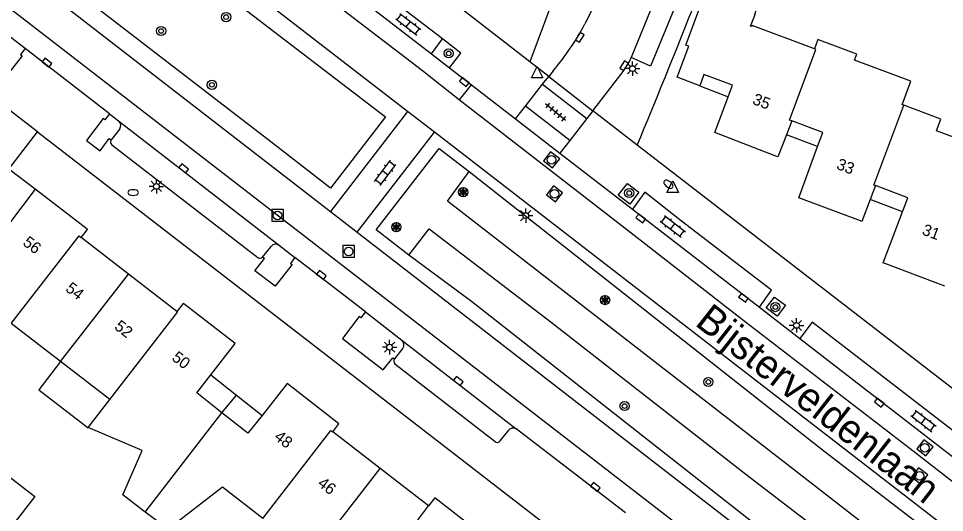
# Model space of a CAD drawing. Extents: x 128000 to 131008, y 398996 to 402500.
# Drawn here: x 128350.2 to 128430.5, y 400057.4 to 400100.2 of the extents above; entities that cross this region are included whole.
import ezdxf

# ---------------------------------------------------------------- set-up
doc = ezdxf.new("R2010")
doc.units = 0
for name, color, linetype in [('gg-afsc-erfafscheiding', 7, 'Continuous'), ('gg-anno-huisnummerreeks BGT', 7, 'Continuous'), ('gg-anno-openbare ruimte label', 7, 'Continuous'), ('gg-bbg-gedigitaliseerde bebouwing', 7, 'Continuous'), ('gg-bbg-gedigitaliseerde bijgebouw', 7, 'Continuous'), ('gg-bbg-hoofdgebouw', 7, 'Continuous'), ('gg-bbg-luifel en loopbrug', 7, 'Continuous'), ('gg-bbg-onder overbouw', 7, 'Continuous'), ('gg-bbg-pand overbouw', 7, 'Continuous'), ('gg-bbg-tussenscheiding', 7, 'Continuous'), ('gg-knt-verharding', 7, 'Continuous'), ('gg-knt-verharding nz', 7, 'Continuous'), ('gt-grn-groengrens', 7, 'Continuous'), ('gt-grn-groengrens NZ', 7, 'Continuous'), ('gt-grn-weggrens', 7, 'Continuous'), ('gt-symb-boom', 7, 'Continuous'), ('gt-symb-brandkraan', 7, 'Continuous'), ('gt-symb-klinker verharding', 7, 'Continuous'), ('gt-symb-kolk', 7, 'Continuous'), ('gt-symb-lichtmast', 7, 'Continuous'), ('gt-symb-rioolschacht', 7, 'Continuous'), ('gt-symb-solitaire heester', 7, 'Continuous'), ('gt-symb-tegel verharding', 7, 'Continuous'), ('gt-symb-waterafsluiter', 7, 'Continuous')]:
    doc.layers.add(name, color=color, linetype=linetype)

# ---------------------------------------------------------------- blocks, each defined once
blk = doc.blocks.new('gt0-KOLK')
at = {"layer": 'gt-symb-kolk'}
blk.add_lwpolyline([(0, 0), (0.375, 0), (0.375, 0.4), (-0.375, 0.4), (-0.375, 0), (0, 0)], dxfattribs=at)
blk = doc.blocks.new('gt0-WAFSL')
at = {"layer": 'gt-symb-waterafsluiter'}
for p, q in [((-0.5, -0.333), (0, 0.667)), ((0, 0.667), (0.5, -0.333)), ((0.5, -0.333), (-0.5, -0.333))]:
    blk.add_line(p, q, dxfattribs=at)
blk = doc.blocks.new('gt0-LMAST')
at = {"layer": 'gt-symb-lichtmast'}
for p, q in [((-0.182, 0.173), (-0.447, 0.438)), ((-0.005, 0.246), (-0.005, 0.621)), ((0.172, 0.173), (0.437, 0.438)), ((-0.255, -0.004), (-0.63, -0.004)), ((-0.182, -0.181), (-0.447, -0.446)), ((-0.005, -0.254), (-0.005, -0.629)), ((0.437, -0.446), (0.172, -0.181)), ((0.245, -0.004), (0.62, -0.004))]:
    blk.add_line(p, q, dxfattribs=at)
blk.add_circle((-0.005, -0.004), 0.25, dxfattribs=at)
blk = doc.blocks.new('gt0-BOOM')
at = {"layer": 'gt-symb-boom'}
for radius in [0.4, 0.2]:
    blk.add_circle((0, 0), radius, dxfattribs=at)
blk = doc.blocks.new('gt0-KL1')
at = {"layer": 'gt-symb-klinker verharding'}
for p, q in [((-1.15, 0.3), (1.15, 0.3)), ((-1, -0.3), (-1, 0.3)), ((-0.5, 0.3), (-0.5, 0.45)), ((0, -0.3), (0, 0.3)), ((0.5, 0.3), (0.5, 0.45)), ((1, -0.3), (1, 0.3)), ((-1.15, -0.3), (1.15, -0.3)), ((-0.5, -0.45), (-0.5, -0.3)), ((0.5, -0.45), (0.5, -0.3))]:
    blk.add_line(p, q, dxfattribs=at)
blk = doc.blocks.new('gt0-TEG1')
at = {"layer": 'gt-symb-tegel verharding'}
for p, q in [((-1.125, 0), (1.125, 0)), ((-0.9, -0.25), (-0.9, 0.25)), ((-0.45, -0.25), (-0.45, 0.25)), ((0, -0.25), (0, 0.25)), ((0.45, -0.25), (0.45, 0.25)), ((0.9, -0.25), (0.9, 0.25))]:
    blk.add_line(p, q, dxfattribs=at)
blk = doc.blocks.new('gt0-RS')
at = {"layer": 'gt-symb-rioolschacht'}
blk.add_lwpolyline([(-0.5, -0.5), (0.5, -0.5), (0.5, 0.5), (-0.5, 0.5)], close=True, dxfattribs=at)
blk.add_circle((0, 0), 0.375, dxfattribs=at)
blk = doc.blocks.new('gt0-SH')
at = {"layer": 'gt-symb-solitaire heester'}
blk.add_circle((0, 0), 0.4, dxfattribs=at)
for centre, start, end in [((-0.346, 0.2), 270, 30), ((-0.346, -0.2), 330, 90), ((0, 0.4), 210, 330), ((0.346, 0.2), 150, 270), ((0.346, -0.2), 90, 210), ((0, -0.4), 30, 150)]:
    blk.add_arc(centre, 0.4, start, end, dxfattribs=at)
blk = doc.blocks.new('gt0-BR')
at = {"layer": 'gt-symb-brandkraan'}
for centre, radius, start, end in [((-0.244, 0), 0.206, 107.56694, 252.43307), ((0.599, -2.664), 3, 106.89205, 107.56694), ((0, -0.691), 0.938, 73.10799, 106.89205), ((-0.599, -2.664), 3, 72.43309, 73.10799), ((0.244, 0), 0.206, 287.56695, 72.43309), ((0.599, 2.664), 3, 252.43307, 253.10797), ((0, 0.691), 0.938, 253.10797, 286.89206), ((-0.599, 2.664), 3, 286.89206, 287.56695)]:
    blk.add_arc(centre, radius, start, end, dxfattribs=at)

msp = doc.modelspace()

# ---------------------------------------------------------------- linework, layer by layer
at = {"layer": 'gg-afsc-erfafscheiding'}
msp.add_line((128349.315, 400087.17), (128351.796, 400090.393), dxfattribs=at)
at = {"layer": 'gg-bbg-gedigitaliseerde bebouwing'}
for p, q in [((128430.15, 400091.5), (128426.924, 400092.703)), ((128353.807, 400070.467), (128349.528, 400073.76)), ((128358.085, 400067.173), (128353.807, 400070.467)), ((128356.202, 400064.727), (128358.085, 400067.173)), ((128360.879, 400062.742), (128356.202, 400064.727))]:
    msp.add_line(p, q, dxfattribs=at)
for points in [[(128419.171, 400097.597), (128413.781, 400099.629), (128413.746, 400099.536), (128413.64, 400099.565), (128413.968, 400100.435), (128415.198, 400105.088), (128414.449, 400105.37), (128415.82, 400109)], [(128419.619, 400098.359), (128419.479, 400098.412), (128419.171, 400097.597)], [(128426.924, 400092.703), (128426.784, 400092.755), (128427.544, 400094.791), (128422.654, 400096.614), (128422.85, 400097.14), (128419.619, 400098.359)], [(128434.207, 400087.045), (128434.787, 400088.609), (128429.773, 400090.501), (128430.15, 400091.5)], [(128361.14, 400057.394), (128359.212, 400058.887), (128360.879, 400062.742)], [(128371.336, 400056.847), (128367.83, 400059.556), (128363.143, 400055.912), (128361.14, 400057.394)]]:
    msp.add_lwpolyline(points, dxfattribs=at)
at = {"layer": 'gg-bbg-gedigitaliseerde bijgebouw'}
msp.add_lwpolyline([(128347.3, 400062.052), (128351.57, 400058.748), (128349.67, 400056.292)], dxfattribs=at)
at = {"layer": 'gg-bbg-hoofdgebouw'}
for p, q in [((128417.208, 400091.347), (128416.747, 400090.149)), ((128424.464, 400085.731), (128424.01, 400084.519)), ((128355.96, 400082.077), (128351.61, 400085.411)), ((128359.677, 400078.056), (128355.6, 400081.231)), ((128363.87, 400074.791), (128359.677, 400078.056)), ((128381.51, 400061.177), (128377.4, 400064.361)), ((128385.7, 400057.931), (128381.51, 400061.177))]:
    msp.add_line(p, q, dxfattribs=at)
for points in [[(128409.229, 400094.401), (128407.277, 400095.136), (128408.295, 400097.829), (128408.012, 400097.935), (128409.243, 400101.196), (128409.511, 400101.113), (128412.915, 400110.097), (128415.82, 400109)], [(128411.694, 400093.43), (128412.076, 400094.447), (128409.591, 400095.376), (128409.229, 400094.401)], [(128415.831, 400088.288), (128410.528, 400090.33), (128411.694, 400093.43)], [(128419.457, 400089.127), (128419.903, 400090.348), (128417.208, 400091.347)], [(128416.747, 400090.149), (128416.004, 400088.221), (128415.831, 400088.288)], [(128423.169, 400082.66), (128417.826, 400084.664), (128419.457, 400089.127)], [(128426.819, 400083.46), (128427.278, 400084.676), (128424.464, 400085.731)], [(128351.61, 400085.411), (128348.26, 400081.051), (128345.96, 400082.811)], [(128424.01, 400084.519), (128423.295, 400082.613), (128423.169, 400082.66)], [(128430.482, 400077), (128425.142, 400079.015), (128426.819, 400083.46)], [(128355.6, 400081.231), (128356.15, 400081.931), (128355.96, 400082.077)], [(128364.495, 400075.461), (128364.43, 400075.511), (128363.87, 400074.791)], [(128366.835, 400069.313), (128368.94, 400072.031), (128364.495, 400075.461)], [(128377.778, 400065.177), (128373.46, 400068.541), (128371.276, 400065.789)], [(128377.4, 400064.361), (128377.94, 400065.051), (128377.778, 400065.177)], [(128388.592, 400052.302), (128390.75, 400055.131), (128386.26, 400058.641), (128385.7, 400057.931)]]:
    msp.add_lwpolyline(points, dxfattribs=at)
at = {"layer": 'gg-bbg-luifel en loopbrug'}
for p, q in [((128409.229, 400094.401), (128411.694, 400093.43)), ((128419.457, 400089.127), (128416.747, 400090.149)), ((128351.61, 400085.411), (128349.315, 400087.17)), ((128426.819, 400083.46), (128424.01, 400084.519))]:
    msp.add_line(p, q, dxfattribs=at)
msp.add_lwpolyline([(128353.807, 400070.467), (128351.91, 400068.003), (128356.188, 400064.709), (128356.202, 400064.727)], dxfattribs=at)
at = {"layer": 'gg-bbg-onder overbouw'}
for points in [[(128367.798, 400066.003), (128365.61, 400067.731), (128366.835, 400069.313)], [(128371.276, 400065.789), (128370.04, 400064.231), (128367.798, 400066.003)]]:
    msp.add_lwpolyline(points, dxfattribs=at)
at = {"layer": 'gg-bbg-pand overbouw'}
for p, q in [((128366.835, 400069.313), (128369.056, 400067.551)), ((128367.798, 400066.003), (128369.056, 400067.551)), ((128369.056, 400067.551), (128371.276, 400065.789))]:
    msp.add_line(p, q, dxfattribs=at)
at = {"layer": 'gg-bbg-tussenscheiding'}
for p, q in [((128353.807, 400070.467), (128359.677, 400078.056)), ((128361.14, 400057.394), (128367.798, 400066.003)), ((128375.609, 400053.547), (128381.51, 400061.177)), ((128379.881, 400050.246), (128385.7, 400057.931))]:
    msp.add_line(p, q, dxfattribs=at)
for points in [[(128417.208, 400091.347), (128417.009, 400091.421), (128419.312, 400097.544), (128419.171, 400097.597)], [(128424.464, 400085.731), (128424.335, 400085.779), (128426.924, 400092.703)], [(128349.528, 400073.76), (128355.416, 400081.374), (128355.6, 400081.231)], [(128358.085, 400067.173), (128363.937, 400074.739), (128363.87, 400074.791)], [(128371.336, 400056.847), (128377.242, 400064.484), (128377.4, 400064.361)]]:
    msp.add_lwpolyline(points, dxfattribs=at)
at = {"layer": 'gg-knt-verharding'}
for p, q in [((128392.301, 400098.182), (128351.085, 400130.174)), ((128400.936, 400113.823), (128394.504, 400096.472)), ((128339.331, 400112.827), (128377.214, 400083.479)), ((128383.877, 400092.177), (128366.732, 400105.425)), ((128380.687, 400101.263), (128385.966, 400097.181)), ((128350.72, 400097.629), (128349.12, 400098.869)), ((128385.966, 400097.181), (128386.927, 400098.463)), ((128388.521, 400097.238), (128386.927, 400098.463)), ((128394.504, 400096.472), (128392.301, 400098.182)), ((128358.04, 400091.959), (128350.72, 400097.629)), ((128385.966, 400097.181), (128387.536, 400095.966)), ((128387.536, 400095.966), (128388.521, 400097.238)), ((128387.536, 400095.966), (128389.438, 400094.494)), ((128396.517, 400095.687), (128396.131, 400095.214)), ((128394.116, 400092.628), (128395.601, 400094.534)), ((128395.601, 400094.534), (128399.437, 400091.546)), ((128396.131, 400095.214), (128399.967, 400092.226)), ((128389.438, 400094.494), (128393.263, 400091.533)), ((128351.796, 400090.393), (128348.341, 400093.064)), ((128383.877, 400092.177), (128377.214, 400083.479)), ((128386.228, 400090.359), (128383.877, 400092.177)), ((128397.952, 400089.64), (128394.116, 400092.628)), ((128358.04, 400091.959), (128358.837, 400091.342)), ((128358.837, 400091.342), (128372.774, 400080.542)), ((128393.263, 400091.533), (128397.108, 400088.557)), ((128399.437, 400091.546), (128397.952, 400089.64)), ((128358.926, 400090.656), (128358.19, 400089.695)), ((128351.796, 400090.393), (128373.354, 400073.73)), ((128379.513, 400081.698), (128386.228, 400090.359)), ((128457.55, 400035.211), (128386.228, 400090.359)), ((128358.244, 400089.285), (128370.912, 400079.498)), ((128458.319, 400047.136), (128403.807, 400089.236)), ((128397.108, 400088.557), (128403.4, 400083.686)), ((128377.214, 400083.479), (128379.513, 400081.698)), ((128403.4, 400083.686), (128414.403, 400075.174)), ((128371.324, 400079.527), (128372.068, 400080.456)), ((128372.774, 400080.542), (128374.13, 400079.494)), ((128380.233, 400074.77), (128374.13, 400079.494)), ((128380.233, 400074.77), (128383.402, 400072.314)), ((128414.403, 400075.174), (128417.921, 400072.45)), ((128373.354, 400073.73), (128417.395, 400039.688)), ((128383.402, 400072.314), (128393.303, 400064.611)), ((128417.921, 400072.45), (128436.652, 400057.955)), ((128383.474, 400071.618), (128382.755, 400070.681)), ((128382.799, 400070.262), (128391.48, 400063.516)), ((128391.915, 400063.563), (128392.664, 400064.51)), ((128402.797, 400057.318), (128393.303, 400064.611))]:
    msp.add_line(p, q, dxfattribs=at)
for points in [[(128409.84, 400113.318), (128411.482, 400112.673), (128409.462, 400107.343), (128407.205, 400101.571), (128404.971, 400096.1), (128403.298, 400096.861)], [(128386.927, 400098.463), (128381.653, 400102.517), (128380.687, 400101.263)], [(128399.879, 400101.04), (128399.741, 400100.677), (128399.28, 400099.765)], [(128350.72, 400097.629), (128350.325, 400097.12), (128350.475, 400097.005), (128349.001, 400095.108), (128347.003, 400096.63), (128347.837, 400097.708), (128347.682, 400097.828)], [(128399.967, 400092.226), (128402.599, 400095.646), (128403.148, 400096.494), (128403.298, 400096.861)], [(128358.04, 400091.959), (128357.639, 400091.442), (128357.503, 400091.548), (128356.041, 400089.643), (128357.23, 400088.748), (128358.029, 400089.816), (128358.19, 400089.695)], [(128402.954, 400085.921), (128403.936, 400085.158), (128403.181, 400084.131), (128402.169, 400084.902), (128402.954, 400085.921)], [(128414.403, 400075.174), (128415.451, 400076.67), (128407.663, 400082.649), (128404.462, 400085.17), (128403.4, 400083.686)], [(128379.513, 400081.698), (128424.862, 400046.565), (128450.802, 400026.533)], [(128374.13, 400079.494), (128373.735, 400078.984), (128373.883, 400078.878), (128372.402, 400076.99), (128370.635, 400078.322), (128371.476, 400079.41), (128371.324, 400079.527)], [(128415.942, 400074.402), (128414.992, 400075.123), (128415.703, 400076.057), (128416.666, 400075.344), (128415.942, 400074.402)], [(128380.233, 400074.77), (128379.837, 400074.26), (128379.689, 400074.375), (128378.237, 400072.454), (128381.766, 400069.735), (128382.61, 400070.796), (128382.755, 400070.681)], [(128436.652, 400057.955), (128437.781, 400059.371), (128418.995, 400073.892), (128417.921, 400072.45)]]:
    msp.add_lwpolyline(points, dxfattribs=at)
for centre, radius, start, end in [((127768.343, 400353.942), 688.392, 337.385545, 339.50407), ((128378.954, 400110.562), 23.016, 319.73784, 332.02389), ((128358.533, 400090.954), 0.493, 322.85037, 51.93389), ((128358.43, 400089.518), 0.298, 143.53642, 231.46976), ((128372.466, 400080.128), 0.516, 53.37044, 140.51987), ((128371.103, 400079.725), 0.296, 229.8584, 318.19423), ((128383.083, 400071.929), 0.5, 321.47237, 50.33991), ((128382.986, 400070.493), 0.298, 140.96828, 231.02126), ((128393.037, 400064.224), 0.47, 55.45519, 142.50848), ((128391.676, 400063.734), 0.293, 227.96789, 324.36543)]:
    msp.add_arc(centre, radius, start, end, dxfattribs=at)
at = {"layer": 'gg-knt-verharding nz'}
for points in [[(128409.84, 400113.318), (128405.232, 400101.597), (128403.298, 400096.861)], [(128337.442, 400110.384), (128422.962, 400044.228), (128456.799, 400018.129), (128491.696, 399991.167)], [(128368.86, 400108.26), (128385.18, 400095.723), (128388.409, 400093.169)], [(128388.409, 400093.169), (128402.239, 400082.442), (128413.192, 400073.906), (128427.492, 400062.897), (128435.39, 400056.75), (128444.885, 400049.417), (128457.456, 400039.661), (128470.122, 400029.899), (128492.319, 400012.742), (128504.927, 400003.039), (128530.203, 399983.519)]]:
    msp.add_lwpolyline(points, dxfattribs=at)
at = {"layer": 'gt-grn-groengrens'}
msp.add_line((128387.352, 400084.396), (128389.234, 400086.944), dxfattribs=at)
for points in [[(128389.234, 400086.944), (128399.831, 400078.587), (128419.981, 400062.697), (128450.7, 400039.093)], [(128450.7, 400039.093), (128452.511, 400037.193), (128450.888, 400035.029), (128417.071, 400061.326), (128387.352, 400084.396)], [(128384.004, 400079.684), (128385.766, 400081.985), (128396.351, 400073.876), (128413.229, 400060.67), (128450.128, 400032.367), (128448.205, 400029.859)], [(128448.205, 400029.859), (128428.084, 400045.293), (128408.754, 400060.486), (128389.424, 400075.68), (128384.004, 400079.684)]]:
    msp.add_lwpolyline(points, dxfattribs=at)
at = {"layer": 'gt-grn-groengrens NZ'}
for points in [[(128355.088, 400102.599), (128338.491, 400115.312), (128343.179, 400121.432), (128381.971, 400091.716), (128377.216, 400085.51), (128372.399, 400089.23), (128355.088, 400102.599)], [(128384.004, 400079.684), (128381.162, 400081.889), (128386.646, 400088.953), (128389.234, 400086.944)]]:
    msp.add_lwpolyline(points, dxfattribs=at)
at = {"layer": 'gt-grn-weggrens'}
for p, q in [((128396.131, 400095.214), (128394.504, 400096.472)), ((128395.601, 400094.534), (128396.131, 400095.214)), ((128388.409, 400093.169), (128389.438, 400094.494)), ((128393.263, 400091.533), (128394.116, 400092.628)), ((128399.967, 400092.226), (128399.437, 400091.546)), ((128403.807, 400089.236), (128399.967, 400092.226)), ((128397.952, 400089.64), (128397.108, 400088.557))]:
    msp.add_line(p, q, dxfattribs=at)

# ---------------------------------------------------------------- block references
at = {"layer": 'gt-symb-boom'}
for p in [(128368.156, 400100.358), (128362.52, 400099.155), (128387.459, 400097.211), (128366.922, 400094.48), (128403.116, 400085.087), (128415.791, 400075.189), (128409.975, 400068.687), (128402.716, 400066.597)]:
    msp.add_blockref('gt0-BOOM', p, dxfattribs=at)
at = {"layer": 'gt-symb-brandkraan', "rotation": -37.683931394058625}
msp.add_blockref('gt0-BR', (128406.519, 400085.85), dxfattribs=at)
at = {"layer": 'gt-symb-brandkraan'}
msp.add_blockref('gt0-BR', (128360.097, 400085.132), dxfattribs=at)
at = {"layer": 'gt-symb-klinker verharding'}
for p, rotation in [((128383.957, 400099.741), -37.648916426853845), ((128381.953, 400086.83), 53.2103003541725), ((128406.893, 400082.188), -37.64891642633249), ((128428.63, 400065.301), -37.64891642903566)]:
    msp.add_blockref('gt0-KL1', p, dxfattribs=dict(at, rotation=rotation))
at = {"layer": 'gt-symb-kolk'}
for p, rotation in [((128399.003, 400098.491), 58.94783928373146), ((128352.497, 400096.25), -37.74474689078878), ((128402.843, 400096.029), 56.421186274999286), ((128388.686, 400094.567), -37.68393139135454), ((128364.356, 400087.064), -37.76244900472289), ((128403.991, 400082.721), -37.68393139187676), ((128376.299, 400077.818), -37.773770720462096), ((128412.901, 400075.832), -37.68393139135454), ((128388.173, 400068.602), -37.883476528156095), ((128424.678, 400066.721), -37.68393139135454), ((128400.069, 400059.413), -37.526771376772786)]:
    msp.add_blockref('gt0-KOLK', p, dxfattribs=dict(at, rotation=rotation))
at = {"layer": 'gt-symb-lichtmast'}
for p in [(128403.404, 400095.889), (128362.113, 400085.667), (128394.146, 400083.129), (128417.628, 400073.597), (128382.342, 400071.709)]:
    msp.add_blockref('gt0-LMAST', p, dxfattribs=at)
at = {"layer": 'gt-symb-rioolschacht'}
for p, rotation in [((128396.384, 400087.972), -38.01566048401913), ((128396.631, 400085.014), -38.01566048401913), ((128428.761, 400062.965), -37.72926988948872), ((128428.298, 400060.536), -37.729269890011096)]:
    msp.add_blockref('gt0-RS', p, dxfattribs=dict(at, rotation=rotation))
for p in [(128372.622, 400083.147), (128378.784, 400080.02)]:
    msp.add_blockref('gt0-RS', p, dxfattribs=at)
at = {"layer": 'gt-symb-solitaire heester'}
for p in [(128388.717, 400085.164), (128382.922, 400082.129), (128401.021, 400075.795)]:
    msp.add_blockref('gt0-SH', p, dxfattribs=at)
at = {"layer": 'gt-symb-tegel verharding', "rotation": 139.98904227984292}
msp.add_blockref('gt0-TEG1', (128396.726, 400092.108), dxfattribs=at)
at = {"layer": 'gt-symb-waterafsluiter'}
for p in [(128395.127, 400095.416), (128406.888, 400085.475)]:
    msp.add_blockref('gt0-WAFSL', p, dxfattribs=at)

# ---------------------------------------------------------------- texts
at = {"layer": 'gg-anno-huisnummerreeks BGT'}
for s, rotation, p in [('35', 339, (128413.729, 400092.846)), ('33', 339.4, (128421.017, 400087.206)), ('31', 339.3, (128428.438, 400081.513)), ('56', 322.6, (128350.445, 400080.633)), ('54', 322.1, (128354.154, 400076.653)), ('52', 322.1, (128358.389, 400073.355)), ('50', 322.4, (128363.367, 400070.647)), ('48', 322.1, (128372.254, 400063.776)), ('46', 322.3, (128376.02, 400059.737))]:
    msp.add_text(s, height=1, rotation=rotation, dxfattribs=at).set_placement(p)
at = {"layer": 'gg-anno-openbare ruimte label'}
msp.add_text('Bijsterveldenlaan', height=2.5, rotation=322, dxfattribs=at).set_placement((128408.724, 400073.67))

doc.saveas('drawing.dxf')
